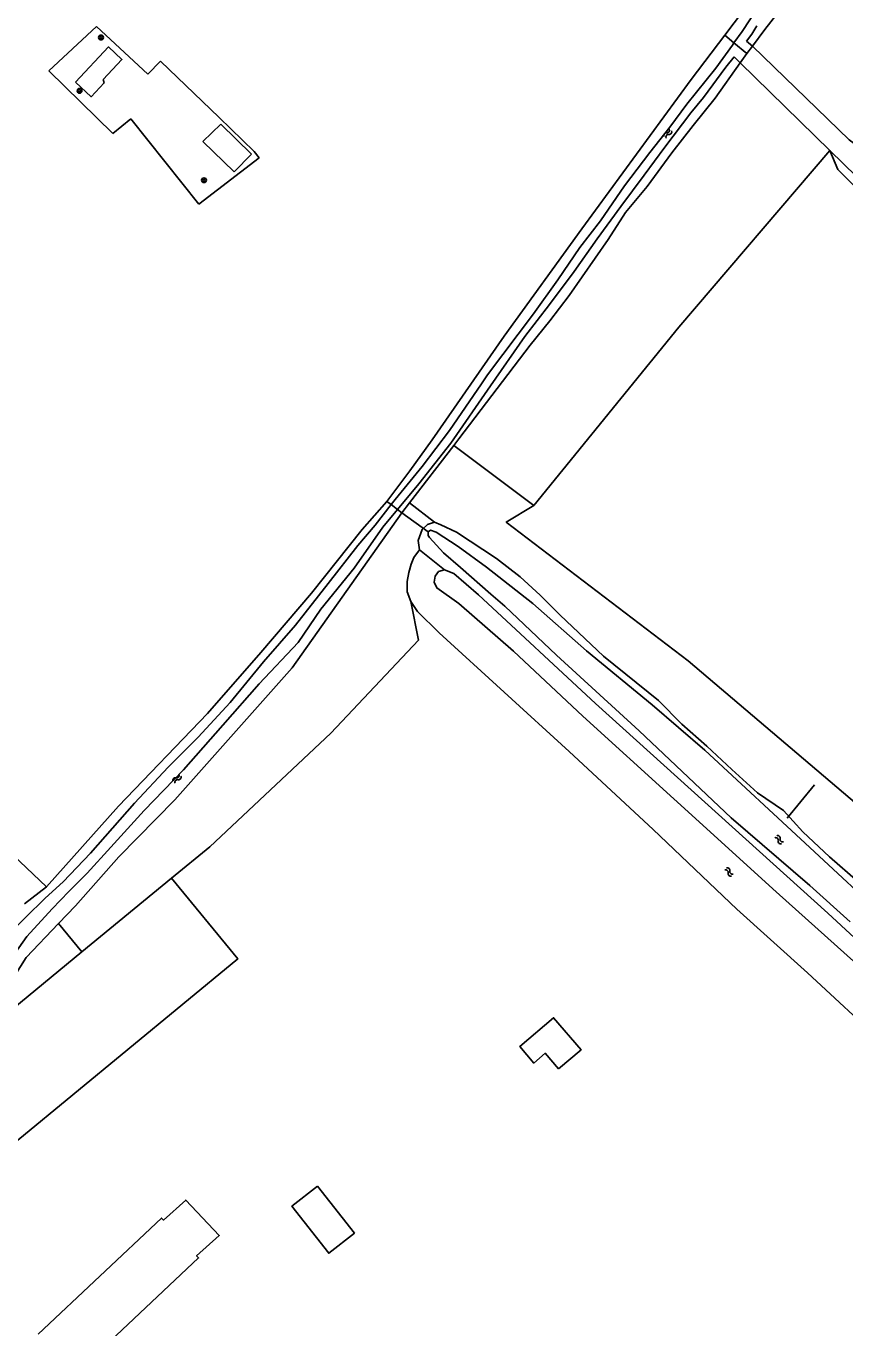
# Model space of a CAD drawing. Extents: x 132994 to 136000, y 393499 to 395512.
# Drawn here: x 135023.4 to 135159.7, y 393750.3 to 393966.9 of the extents above; entities that cross this region are included whole.
import ezdxf

# ---------------------------------------------------------------- set-up
doc = ezdxf.new("R2010")
doc.units = 0
for name, color, linetype in [('gg-bbg-gedigitaliseerde bijgebouw', 7, 'Continuous'), ('gg-bbg-hoofdgebouw', 7, 'Continuous'), ('gg-knt-bronhoudergrens', 7, 'Continuous'), ('gg-kntw-bovenkant insteek waterloop', 7, 'Continuous'), ('gg-kwrk-duiker nz buis', 7, 'Continuous'), ('gg-kwrk-kunstwerk niveau 01', 7, 'Continuous'), ('gt-grn-vlakafsluiter', 7, 'Continuous'), ('gt-symb-boom', 7, 'Continuous'), ('gt-symb-watersymbool', 7, 'Continuous'), ('gx-grn-IMGEO niveau 01', 7, 'Continuous'), ('gx-grn-maaiveld', 7, 'Continuous')]:
    doc.layers.add(name, color=color, linetype=linetype)

# ---------------------------------------------------------------- blocks, each defined once
blk = doc.blocks.new('gt0-BOOM')
at = {"layer": 'gt-symb-boom'}
for radius in [0.4, 0.2]:
    blk.add_circle((0, 0), radius, dxfattribs=at)
blk = doc.blocks.new('gt0-WA')
at = {"layer": 'gt-symb-watersymbool'}
for centre, start, end in [((-0.32, 0.02), 28.0725, 151.9275), ((0.43, 0.42), 208.0725, 331.9275), ((-0.32, -0.43), 28.0725, 151.9275), ((0.43, -0.03), 208.0725, 331.9275)]:
    blk.add_arc(centre, 0.425, start, end, dxfattribs=at)

msp = doc.modelspace()

# ---------------------------------------------------------------- linework, layer by layer
at = {"layer": 'gg-bbg-gedigitaliseerde bijgebouw'}
msp.add_line((135047.63, 393825.11), (135032.72, 393812.84), dxfattribs=at)
msp.add_lwpolyline([(135032.72, 393812.84), (135014.81, 393798.11), (135017.73, 393794.56), (135013.94, 393791.44), (135022.07, 393781.56), (135058.68, 393811.68), (135047.63, 393825.11)], dxfattribs=at)
at = {"layer": 'gg-bbg-hoofdgebouw'}
msp.add_lwpolyline([(135025.46, 393749.27), (135045.97, 393768.58), (135046.3, 393768.24), (135050.01, 393771.57), (135055.6, 393765.69), (135051.81, 393762.32), (135052.16, 393761.95), (135031.61, 393742.61)], dxfattribs=at)
at = {"layer": 'gg-knt-bronhoudergrens'}
for p, q in [((135035.19, 393966.81), (135027.25, 393959.4)), ((135027.25, 393959.4), (135037.87, 393949.01)), ((135061.4, 393946.02), (135055.59, 393951.66))]:
    msp.add_line(p, q, dxfattribs=at)
at = {"layer": 'gg-kntw-bovenkant insteek waterloop'}
for points in [[(135174.98, 393798.77), (135161.7, 393810.82), (135148.27, 393822.87), (135131.2, 393838.31), (135116.07, 393852.09), (135104.57, 393862.88), (135095.47, 393870.82), (135091.82, 393873.4), (135091.37, 393874.38), (135091.52, 393875.35), (135092.08, 393876.13), (135093.08, 393876.43)], [(135000, 393851.06), (135007.09, 393842.73), (135012.45, 393837.32), (135026.85, 393823.67)]]:
    msp.add_lwpolyline(points, dxfattribs=at)
at = {"layer": 'gg-kwrk-duiker nz buis'}
for p, q in [((135085.99, 393885.91), (135090.35, 393882.71)), ((135150.06, 393835.08), (135154.62, 393840.66))]:
    msp.add_line(p, q, dxfattribs=at)
at = {"layer": 'gg-kwrk-kunstwerk niveau 01'}
for points in [[(135112.06, 393793.39), (135115.79, 393796.58), (135111.23, 393801.91), (135105.6, 393797.1), (135107.93, 393794.37), (135109.83, 393796), (135112.06, 393793.39)], [(135071.94, 393773.9), (135067.67, 393770.54), (135073.82, 393762.73), (135078.08, 393766.09), (135071.94, 393773.9)]]:
    msp.add_lwpolyline(points, dxfattribs=at)
at = {"layer": 'gt-grn-vlakafsluiter'}
for p, q in [((135088.93, 393879.74), (135093.08, 393876.43)), ((135023.2, 393820.87), (135026.85, 393823.67))]:
    msp.add_line(p, q, dxfattribs=at)
at = {"layer": 'gx-grn-IMGEO niveau 01'}
for p, q in [((135055.85, 393950.52), (135052.85, 393947.68)), ((135060.94, 393945.55), (135055.85, 393950.52)), ((135052.85, 393947.68), (135058.05, 393942.6)), ((135060.94, 393945.55), (135058.05, 393942.6))]:
    msp.add_line(p, q, dxfattribs=at)
msp.add_lwpolyline([(135031.68, 393957.53), (135034.3, 393955.09), (135036.45, 393957.39), (135036.3, 393957.98), (135039.41, 393961.31), (135037.17, 393963.4), (135031.68, 393957.53)], dxfattribs=at)
at = {"layer": 'gx-grn-maaiveld'}
for p, q in [((135139.69, 393965.36), (135145.71, 393973.33)), ((135035.19, 393966.81), (135043.72, 393958.83)), ((135139.69, 393965.36), (135141.23, 393964.07)), ((135141.23, 393964.07), (135143.38, 393962.28)), ((135144.29, 393963.49), (135143.3, 393964.35)), ((135143.38, 393962.28), (135144.29, 393963.49)), ((135142.25, 393960.77), (135141.26, 393961.74)), ((135143.38, 393962.28), (135142.25, 393960.77)), ((135043.72, 393958.83), (135045.83, 393961.01)), ((135045.83, 393961.01), (135055.59, 393951.66)), ((135157.19, 393946.14), (135142.25, 393960.77)), ((135040.86, 393951.43), (135037.87, 393949.01)), ((135052.18, 393937.21), (135040.86, 393951.43)), ((135061.4, 393946.02), (135062.24, 393944.92)), ((135062.24, 393944.92), (135052.18, 393937.21)), ((135052.18, 393937.21), (135052.18, 393937.21)), ((135094.62, 393897.11), (135087.24, 393887.53)), ((135094.62, 393897.11), (135107.94, 393887.1)), ((135083.48, 393887.8), (135084.19, 393887.26)), ((135087.24, 393887.53), (135085.99, 393885.91)), ((135091.39, 393884.34), (135087.24, 393887.53)), ((135085.27, 393886.45), (135084.19, 393887.26)), ((135085.99, 393885.91), (135085.27, 393886.45)), ((135047.63, 393825.11), (135054.02, 393830.32)), ((135028.85, 393817.57), (135032.72, 393812.84))]:
    msp.add_line(p, q, dxfattribs=at)
for points in [[(135236.7, 394088.73), (135225.43, 394073.5), (135211.75, 394055.93), (135183.36, 394015.92), (135172.19, 394000.16), (135165.88, 393991.61), (135161.68, 393986.49), (135148.76, 393969.35), (135146.35, 393966.26), (135144.29, 393963.49)], [(135141.23, 393964.07), (135142.59, 393965.98), (135145.27, 393969.99)], [(135139.69, 393965.36), (135134.1, 393957.95), (135115.93, 393933.15), (135102.99, 393915.25), (135091.03, 393898.05), (135087.32, 393892.89), (135083.48, 393887.8)], [(135145.06, 393966.87), (135144.18, 393965.51), (135143.3, 393964.35)], [(135141.23, 393964.07), (135140.97, 393963.7), (135138.21, 393959.88), (135133.38, 393953.86), (135130.54, 393950.02), (135127.23, 393945.82), (135122.99, 393940.28), (135119, 393934.48), (135115.6, 393930.02), (135111.94, 393924.62), (135107.85, 393918.97), (135100.24, 393908.82), (135099.24, 393907.34), (135093.92, 393899.61), (135089.35, 393893.62), (135084.84, 393888.09), (135084.19, 393887.26)], [(135228.97, 393927.54), (135220.29, 393933.46), (135214.26, 393935.9), (135210.02, 393934.1), (135194.46, 393921.24), (135191.4, 393919.92), (135184.94, 393925.84), (135168.54, 393941.98), (135160.39, 393947.91), (135144.29, 393963.49)], [(135141.26, 393961.74), (135139.89, 393960.01), (135136.14, 393955), (135134.07, 393952.45), (135129.73, 393946.7), (135126.27, 393942.08), (135122.42, 393936.87), (135118.45, 393931.47), (135114.64, 393926.01), (135110.52, 393920.53), (135106.46, 393915.22), (135100.72, 393907), (135094.11, 393897.49), (135088.81, 393890.71), (135085.27, 393886.45)], [(135094.62, 393897.11), (135095.46, 393898.19), (135107.3, 393913.76), (135110.61, 393917.85), (135113.82, 393922.03), (135120.29, 393931.36), (135123.19, 393935.83), (135126.79, 393940.18), (135130.89, 393945.77), (135134.43, 393950.32), (135138.12, 393954.88), (135142.25, 393960.77)], [(135107.94, 393887.1), (135103.35, 393884.35), (135133.62, 393861.28), (135166.82, 393833.07), (135212.4, 393792.53), (135229.55, 393780.78), (135274.42, 393810.84), (135305.54, 393838.67), (135258.76, 393885.45), (135254.31, 393890.43), (135237.64, 393910.08), (135216.21, 393929.93), (135194.64, 393912.6), (135190.41, 393912.46), (135175.33, 393926.35), (135158.53, 393943.02), (135157.19, 393946.14)], [(135107.94, 393887.1), (135132.08, 393916.78), (135157.19, 393946.14)], [(135315.99, 393837.71), (135295.04, 393857.47), (135273.14, 393878.26), (135243.37, 393906.99), (135220.91, 393927.79), (135215.27, 393931.44), (135194.95, 393914.93), (135191.46, 393913.42), (135188.44, 393915.65), (135157.19, 393946.14)], [(135026.85, 393823.67), (135038.84, 393837.08), (135053.65, 393852.49), (135062.5, 393862.66), (135070.92, 393872.55), (135079.37, 393883.11), (135083.48, 393887.8)], [(134968.55, 393768.51), (134978.55, 393776.62), (134986.68, 393782.68), (134994.76, 393787.62), (134999.79, 393791.1), (135004.55, 393795.74), (135007.74, 393799.44), (135012.02, 393805.05), (135016.76, 393811.31), (135020.38, 393815.59), (135023.34, 393818.55), (135026.64, 393821.81), (135029.65, 393824.5), (135034.17, 393829.28), (135041.51, 393837.59), (135047.08, 393843.59), (135052.06, 393848.57), (135057.39, 393854.33), (135062.93, 393861.13), (135068.28, 393867.18), (135073.73, 393874.13), (135078.67, 393880.43), (135081.53, 393883.83), (135084.19, 393887.26)], [(134970.46, 393766.31), (134974.12, 393769.71), (134980.23, 393774.39), (134987.1, 393779.82), (134989.95, 393781.75), (134995.72, 393785.37), (135001.19, 393788.9), (135004.1, 393791.39), (135010.72, 393798.47), (135018.58, 393808.45), (135023.59, 393815.42), (135027.81, 393820.03), (135030.56, 393822.89), (135033.61, 393825.95), (135037.57, 393830.3), (135043.12, 393836.38), (135049.65, 393843.12), (135056.18, 393850.54), (135062.22, 393857.43), (135068.71, 393864.34), (135072.5, 393869.86), (135078.04, 393876.7), (135082.81, 393883.48), (135085.27, 393886.45)], [(135028.85, 393817.57), (135031.66, 393820.49), (135038.9, 393828.65), (135048.22, 393838.17), (135067.74, 393860.12), (135085.99, 393885.91)], [(135088.93, 393879.74), (135088.66, 393881.26), (135089.37, 393883.14), (135090.22, 393883.97), (135091.39, 393884.34)], [(135101.73, 393878.27), (135095.08, 393882.67), (135092.45, 393883.89), (135091.39, 393884.34)], [(135160.54, 393817.86), (135153.86, 393823.92), (135140.74, 393835.14), (135125.46, 393849.64), (135111.71, 393862.23), (135103.13, 393870.37), (135100.78, 393872.37), (135095.72, 393876.78), (135092.93, 393879.22), (135090.57, 393881.78), (135090.33, 393882.13), (135090.35, 393882.71), (135090.74, 393882.99), (135091.7, 393882.68), (135095.33, 393880.26), (135100.08, 393876.84), (135107.77, 393870.79), (135116.72, 393862.91), (135127.61, 393853.96), (135136.38, 393846.41), (135153.85, 393830.21), (135167, 393818.02)], [(135087.46, 393871.12), (135086.87, 393872.75), (135086.84, 393874.46), (135087.11, 393875.98), (135087.5, 393877.36), (135087.99, 393878.44), (135088.93, 393879.74)], [(135101.73, 393878.27), (135105.66, 393875.25), (135108.98, 393872.2), (135112.31, 393868.85), (135119.5, 393862.02), (135128.67, 393854.68), (135132.54, 393850.75), (135136.74, 393847.09), (135140.86, 393843.17), (135145.13, 393839.31), (135149.45, 393836.36), (135152.7, 393832.8), (135157.13, 393828.65), (135161.86, 393824.56), (135166.5, 393820.32), (135171.33, 393816.29), (135175.92, 393811.99), (135184.87, 393804.04), (135188.7, 393799.86), (135193.6, 393795.53)], [(135200.95, 393777.24), (135199.95, 393779.05), (135198.18, 393781.37), (135196.14, 393782.98), (135191.01, 393787.95), (135176.04, 393801.54), (135156.85, 393819.28), (135118.18, 393854.16), (135098.72, 393872.24), (135094.62, 393875.8), (135093.08, 393876.43)], [(135054.02, 393830.32), (135074.13, 393849.23), (135088.74, 393864.7), (135087.46, 393871.12)], [(135087.46, 393871.12), (135088.55, 393869.47), (135092.19, 393865.93), (135113.8, 393846.19), (135127.78, 393833.21), (135141.68, 393819.98), (135153.47, 393809.36), (135166.4, 393797.38), (135178.27, 393786.21), (135183.03, 393781.62), (135184.9, 393780.3), (135186.73, 393780.04), (135188.72, 393780.35), (135190.39, 393781.18), (135191.49, 393782.35), (135191.27, 393783.79), (135189.92, 393785.54), (135187.82, 393787.29), (135174.98, 393798.77)], [(135028.85, 393817.57), (135023.44, 393811.93), (135020.92, 393807.89), (135019.81, 393805.86), (135018.24, 393803.29), (135016.24, 393800.47), (135014.18, 393798.3), (135011.86, 393796.11), (135009.71, 393793.89), (135007.94, 393791.8), (135006.14, 393789.5), (135004.15, 393787.7), (135002.19, 393785.44), (135000, 393783.87)]]:
    msp.add_lwpolyline(points, dxfattribs=at)

# ---------------------------------------------------------------- block references
at = {"layer": 'gt-symb-boom'}
for p in [(135035.92, 393964.95), (135032.35, 393956.08), (135053.05, 393941.21)]:
    msp.add_blockref('gt0-BOOM', p, dxfattribs=at)
at = {"layer": 'gt-symb-watersymbool'}
for p, rotation in [((135130.17, 393948.93), 53.41657886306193), ((135048.52, 393841.61), 49.13759358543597), ((135148.79, 393831.46), 137.95744984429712), ((135140.44, 393826.1), 137.95744984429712)]:
    msp.add_blockref('gt0-WA', p, dxfattribs=dict(at, rotation=rotation))

doc.saveas('drawing.dxf')
